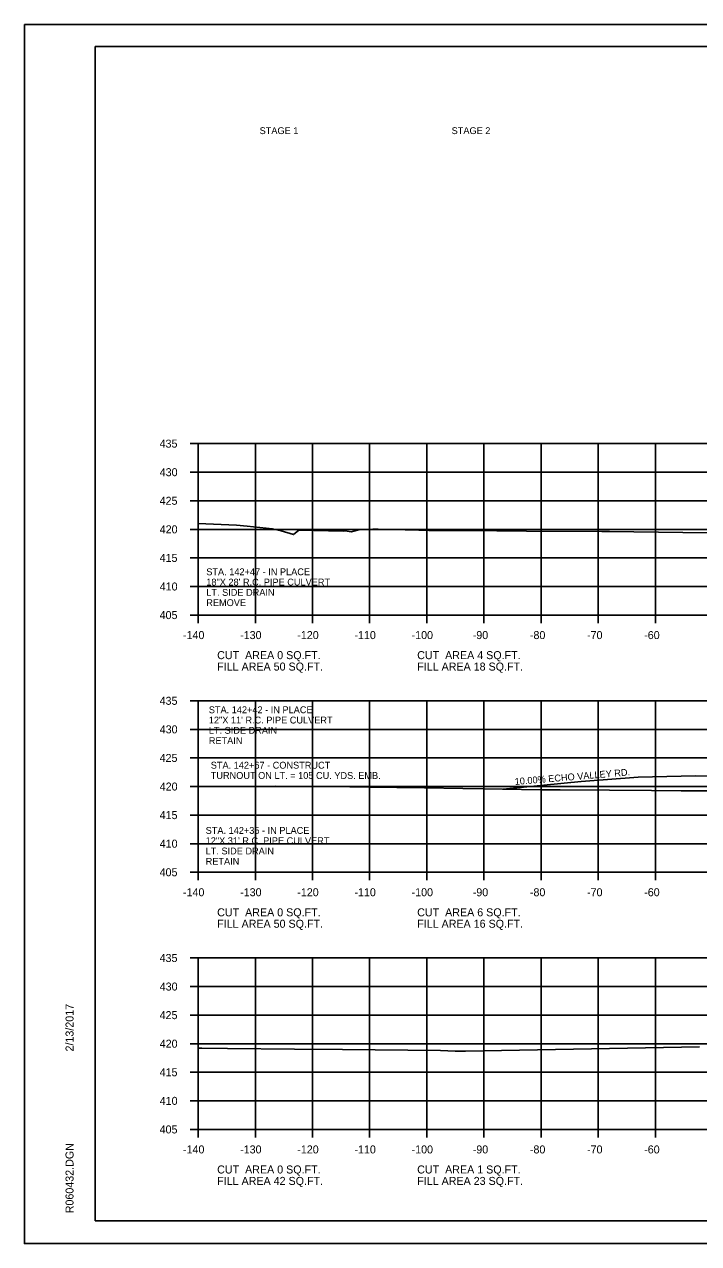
# Model space of a CAD drawing. Extents: x 1538688 to 1540766, y 656250 to 671912.
# Drawn here: x 1538687.8 to 1538805.7, y 662524.7 to 662738 of the extents above; entities that cross this region are included whole.
import ezdxf

# ---------------------------------------------------------------- set-up
doc = ezdxf.new("R2010")
doc.units = 0
for name, color, linetype in [('16', 7, 'Continuous'), ('18', 7, 'Continuous'), ('22', 7, 'Continuous'), ('26', 7, 'Continuous'), ('7', 7, 'Continuous'), ('Borings', 7, 'Continuous'), ('Default', 7, 'Continuous'), ('Horizontal Alignment', 7, 'Continuous'), ('RipRap', 7, 'Continuous')]:
    doc.layers.add(name, color=color, linetype=linetype)

msp = doc.modelspace()

# ---------------------------------------------------------------- linework, layer by layer
at = {"layer": '16'}
for p, q in [((1538771.56, 662604.22), (1538785.21, 662605.58)), ((1538785.21, 662605.58), (1538795.18, 662606.3)), ((1538795.18, 662606.3), (1538805.18, 662606.56)), ((1538805.18, 662606.56), (1538825.18, 662606.16))]:
    msp.add_line(p, q, dxfattribs=at)
at = {"layer": '18'}
for points in [[(1538718.18, 662650.72), (1538724.9, 662650.41), (1538726.77, 662650.24), (1538731.17, 662649.79), (1538732.69, 662649.4), (1538734.86, 662648.77), (1538735.81, 662649.53), (1538743.63, 662649.38), (1538743.87, 662649.4), (1538744.94, 662649.25), (1538746.55, 662649.65), (1538748.75, 662649.73), (1538749.69, 662649.72), (1538756.8, 662649.52), (1538758.55, 662649.49), (1538762.08, 662649.47), (1538765.26, 662649.45), (1538775.63, 662649.39), (1538788.78, 662649.33), (1538789.31, 662649.33), (1538790.14, 662649.32), (1538802.98, 662649.12), (1538808.24, 662649.05)], [(1538731.77, 662604.72), (1538744.69, 662604.64), (1538746.92, 662604.6), (1538748.04, 662604.58), (1538757.77, 662604.43), (1538764.47, 662604.33), (1538768.08, 662604.26), (1538778.09, 662604.12), (1538778.76, 662604.11), (1538781.49, 662604.08), (1538790.14, 662604.05), (1538797.49, 662603.98), (1538802.68, 662603.9), (1538804.8, 662603.91), (1538811.24, 662603.91)], [(1538718.18, 662558.92), (1538718.79, 662558.9), (1538723.3, 662558.83), (1538735.04, 662558.72), (1538743.43, 662558.65), (1538760.55, 662558.49), (1538763.16, 662558.37), (1538764.95, 662558.37), (1538805.89, 662559.16)]]:
    msp.add_lwpolyline(points, dxfattribs=at)
at = {"layer": '22'}
for p, q in [((1538718.18, 662664.68), (1538998.18, 662664.68)), ((1538718.18, 662634.68), (1538718.18, 662664.68)), ((1538728.18, 662634.68), (1538728.18, 662664.68)), ((1538738.18, 662634.68), (1538738.18, 662664.68)), ((1538748.18, 662634.68), (1538748.18, 662664.68)), ((1538758.18, 662634.68), (1538758.18, 662664.68)), ((1538768.18, 662634.68), (1538768.18, 662664.68)), ((1538778.18, 662634.68), (1538778.18, 662664.68)), ((1538788.18, 662634.68), (1538788.18, 662664.68)), ((1538798.18, 662634.68), (1538798.18, 662664.68)), ((1538718.18, 662659.68), (1538998.18, 662659.68)), ((1538718.18, 662654.68), (1538998.18, 662654.68)), ((1538718.18, 662649.68), (1538998.18, 662649.68)), ((1538718.18, 662644.68), (1538998.18, 662644.68)), ((1538718.18, 662639.68), (1538998.18, 662639.68)), ((1538718.18, 662634.68), (1538998.18, 662634.68)), ((1538718.18, 662619.68), (1538998.18, 662619.68)), ((1538718.18, 662589.68), (1538718.18, 662619.68)), ((1538728.18, 662589.68), (1538728.18, 662619.68)), ((1538738.18, 662589.68), (1538738.18, 662619.68)), ((1538748.18, 662589.68), (1538748.18, 662619.68)), ((1538758.18, 662589.68), (1538758.18, 662619.68)), ((1538768.18, 662589.68), (1538768.18, 662619.68)), ((1538778.18, 662589.68), (1538778.18, 662619.68)), ((1538788.18, 662589.68), (1538788.18, 662619.68)), ((1538798.18, 662589.68), (1538798.18, 662619.68)), ((1538718.18, 662614.68), (1538998.18, 662614.68)), ((1538718.18, 662609.68), (1538998.18, 662609.68)), ((1538718.18, 662604.68), (1538998.18, 662604.68)), ((1538718.18, 662599.68), (1538998.18, 662599.68)), ((1538718.18, 662594.68), (1538998.18, 662594.68)), ((1538718.18, 662589.68), (1538998.18, 662589.68)), ((1538718.18, 662574.68), (1538998.18, 662574.68)), ((1538718.18, 662544.68), (1538718.18, 662574.68)), ((1538728.18, 662544.68), (1538728.18, 662574.68)), ((1538738.18, 662544.68), (1538738.18, 662574.68)), ((1538748.18, 662544.68), (1538748.18, 662574.68)), ((1538758.18, 662544.68), (1538758.18, 662574.68)), ((1538768.18, 662544.68), (1538768.18, 662574.68)), ((1538778.18, 662544.68), (1538778.18, 662574.68)), ((1538788.18, 662544.68), (1538788.18, 662574.68)), ((1538798.18, 662544.68), (1538798.18, 662574.68)), ((1538718.18, 662569.68), (1538998.18, 662569.68)), ((1538718.18, 662564.68), (1538998.18, 662564.68)), ((1538718.18, 662559.68), (1538998.18, 662559.68)), ((1538718.18, 662554.68), (1538998.18, 662554.68)), ((1538718.18, 662549.68), (1538998.18, 662549.68)), ((1538718.18, 662544.68), (1538998.18, 662544.68))]:
    msp.add_line(p, q, dxfattribs=at)
at = {"layer": '26'}
for p, q in [((1538687.78, 662738.04), (1539021.11, 662738.04)), ((1538687.78, 662524.7), (1539021.11, 662524.7))]:
    msp.add_line(p, q, dxfattribs=at)
msp.add_lwpolyline([(1538687.77, 662738.04), (1539021.11, 662738.04), (1539021.11, 662524.7), (1538687.77, 662524.7)], close=True, dxfattribs=at)
at = {"layer": 'Borings'}
for p, q in [((1538716.78, 662664.68), (1538718.18, 662664.68)), ((1538718.18, 662634.68), (1538718.18, 662664.68)), ((1538716.78, 662659.68), (1538718.18, 662659.68)), ((1538716.78, 662654.68), (1538718.18, 662654.68)), ((1538716.78, 662649.68), (1538718.18, 662649.68)), ((1538716.78, 662644.68), (1538718.18, 662644.68)), ((1538716.78, 662639.68), (1538718.18, 662639.68)), ((1538716.78, 662634.68), (1538718.18, 662634.68)), ((1538718.18, 662634.68), (1538998.18, 662634.68)), ((1538718.18, 662633.28), (1538718.18, 662634.68)), ((1538728.18, 662633.28), (1538728.18, 662634.68)), ((1538738.18, 662633.28), (1538738.18, 662634.68)), ((1538748.18, 662633.28), (1538748.18, 662634.68)), ((1538758.18, 662633.28), (1538758.18, 662634.68)), ((1538768.18, 662633.28), (1538768.18, 662634.68)), ((1538778.18, 662633.28), (1538778.18, 662634.68)), ((1538788.18, 662633.28), (1538788.18, 662634.68)), ((1538798.18, 662633.28), (1538798.18, 662634.68)), ((1538716.78, 662619.68), (1538718.18, 662619.68)), ((1538718.18, 662589.68), (1538718.18, 662619.68)), ((1538716.78, 662614.68), (1538718.18, 662614.68)), ((1538716.78, 662609.68), (1538718.18, 662609.68)), ((1538716.78, 662604.68), (1538718.18, 662604.68)), ((1538716.78, 662599.68), (1538718.18, 662599.68)), ((1538716.78, 662594.68), (1538718.18, 662594.68)), ((1538716.78, 662589.68), (1538718.18, 662589.68)), ((1538718.18, 662589.68), (1538998.18, 662589.68)), ((1538718.18, 662588.28), (1538718.18, 662589.68)), ((1538728.18, 662588.28), (1538728.18, 662589.68)), ((1538738.18, 662588.28), (1538738.18, 662589.68)), ((1538748.18, 662588.28), (1538748.18, 662589.68)), ((1538758.18, 662588.28), (1538758.18, 662589.68)), ((1538768.18, 662588.28), (1538768.18, 662589.68)), ((1538778.18, 662588.28), (1538778.18, 662589.68)), ((1538788.18, 662588.28), (1538788.18, 662589.68)), ((1538798.18, 662588.28), (1538798.18, 662589.68)), ((1538716.78, 662574.68), (1538718.18, 662574.68)), ((1538718.18, 662544.68), (1538718.18, 662574.68)), ((1538716.78, 662569.68), (1538718.18, 662569.68)), ((1538716.78, 662564.68), (1538718.18, 662564.68)), ((1538716.78, 662559.68), (1538718.18, 662559.68)), ((1538716.78, 662554.68), (1538718.18, 662554.68)), ((1538716.78, 662549.68), (1538718.18, 662549.68)), ((1538716.78, 662544.68), (1538718.18, 662544.68)), ((1538718.18, 662544.68), (1538998.18, 662544.68)), ((1538718.18, 662543.28), (1538718.18, 662544.68)), ((1538728.18, 662543.28), (1538728.18, 662544.68)), ((1538738.18, 662543.28), (1538738.18, 662544.68)), ((1538748.18, 662543.28), (1538748.18, 662544.68)), ((1538758.18, 662543.28), (1538758.18, 662544.68)), ((1538768.18, 662543.28), (1538768.18, 662544.68)), ((1538778.18, 662543.28), (1538778.18, 662544.68)), ((1538788.18, 662543.28), (1538788.18, 662544.68)), ((1538798.18, 662543.28), (1538798.18, 662544.68))]:
    msp.add_line(p, q, dxfattribs=at)
at = {"layer": 'RipRap'}
for p, q in [((1538700.18, 662734.14), (1539016.36, 662734.14)), ((1538700.18, 662528.68), (1538700.18, 662734.14)), ((1538700.18, 662528.68), (1538700.18, 662528.68)), ((1539016.36, 662528.68), (1538700.18, 662528.68))]:
    msp.add_line(p, q, dxfattribs=at)

# ---------------------------------------------------------------- texts
at = {"layer": '16'}
msp.add_text('10.00% ECHO VALLEY RD.', height=1.2, rotation=4.7924, dxfattribs=at).set_placement((1538773.61, 662604.94))
at = {"layer": '7'}
for s, p in [('STA. 142+67 - CONSTRUCT', (1538720.38, 662607.81)), ('TURNOUT ON LT. = 105 CU. YDS. EMB.', (1538720.38, 662606.01))]:
    msp.add_text(s, height=1.2, dxfattribs=at).set_placement(p)
at = {"layer": 'Default'}
for s, p in [('STAGE 1', (1538728.93, 662718.84)), ('STAGE 2', (1538762.53, 662718.84)), ('STA. 142+47 - IN PLACE', (1538719.6, 662641.65)), ('18"X 28\' R.C. PIPE CULVERT', (1538719.6, 662639.85)), ('LT. SIDE DRAIN', (1538719.6, 662638.05)), ('REMOVE', (1538719.6, 662636.25)), ('STA. 142+42 - IN PLACE', (1538720.04, 662617.51)), ('12"X 11\' R.C. PIPE CULVERT', (1538720.04, 662615.71)), ('LT. SIDE DRAIN', (1538720.04, 662613.91)), ('RETAIN', (1538720.04, 662612.11)), ('STA. 142+35 - IN PLACE', (1538719.49, 662596.4)), ('12"X 31\' R.C. PIPE CULVERT', (1538719.49, 662594.6)), ('LT. SIDE DRAIN', (1538719.49, 662592.8)), ('RETAIN', (1538719.49, 662591))]:
    msp.add_text(s, height=1.2, dxfattribs=at).set_placement(p)
at = {"layer": 'Horizontal Alignment'}
for s, p in [('435', (1538711.43, 662663.98)), ('430', (1538711.45, 662658.98)), ('425', (1538711.43, 662653.98)), ('420', (1538711.45, 662648.98)), ('415', (1538711.43, 662643.98)), ('410', (1538711.45, 662638.98)), ('405', (1538711.43, 662633.98)), ('-140', (1538715.52, 662630.48)), ('-130', (1538725.52, 662630.48)), ('-120', (1538735.52, 662630.48)), ('-110', (1538745.52, 662630.48)), ('-100', (1538755.52, 662630.48)), ('-90', (1538766.22, 662630.48)), ('-80', (1538776.22, 662630.48)), ('-70', (1538786.22, 662630.48)), ('-60', (1538796.22, 662630.48)), ('CUT  AREA 0 SQ.FT.', (1538721.5, 662626.97)), ('CUT  AREA 4 SQ.FT.', (1538756.5, 662626.97)), ('FILL AREA 50 SQ.FT.', (1538721.5, 662624.97)), ('FILL AREA 18 SQ.FT.', (1538756.5, 662624.97)), ('435', (1538711.43, 662618.98)), ('430', (1538711.45, 662613.98)), ('425', (1538711.43, 662608.98)), ('420', (1538711.45, 662603.98)), ('415', (1538711.43, 662598.98)), ('410', (1538711.45, 662593.98)), ('405', (1538711.43, 662588.98)), ('-140', (1538715.52, 662585.48)), ('-130', (1538725.52, 662585.48)), ('-120', (1538735.52, 662585.48)), ('-110', (1538745.52, 662585.48)), ('-100', (1538755.52, 662585.48)), ('-90', (1538766.22, 662585.48)), ('-80', (1538776.22, 662585.48)), ('-70', (1538786.22, 662585.48)), ('-60', (1538796.22, 662585.48)), ('CUT  AREA 0 SQ.FT.', (1538721.5, 662581.97)), ('CUT  AREA 6 SQ.FT.', (1538756.5, 662581.97)), ('FILL AREA 50 SQ.FT.', (1538721.5, 662579.97)), ('FILL AREA 16 SQ.FT.', (1538756.5, 662579.97)), ('435', (1538711.43, 662573.98)), ('430', (1538711.45, 662568.98)), ('425', (1538711.43, 662563.98)), ('420', (1538711.45, 662558.98)), ('415', (1538711.43, 662553.98)), ('410', (1538711.45, 662548.98)), ('405', (1538711.43, 662543.98)), ('-140', (1538715.52, 662540.48)), ('-130', (1538725.52, 662540.48)), ('-120', (1538735.52, 662540.48)), ('-110', (1538745.52, 662540.48)), ('-100', (1538755.52, 662540.48)), ('-90', (1538766.22, 662540.48)), ('-80', (1538776.22, 662540.48)), ('-70', (1538786.22, 662540.48)), ('-60', (1538796.22, 662540.48)), ('CUT  AREA 0 SQ.FT.', (1538721.5, 662536.97)), ('CUT  AREA 1 SQ.FT.', (1538756.5, 662536.97)), ('FILL AREA 42 SQ.FT.', (1538721.5, 662534.97)), ('FILL AREA 23 SQ.FT.', (1538756.5, 662534.97))]:
    msp.add_text(s, height=1.4, dxfattribs=at).set_placement(p)
at = {"layer": 'RipRap'}
for s, p in [('2/13/2017', (1538696.37, 662558.32)), ('R060432.DGN', (1538696.37, 662530.01))]:
    msp.add_text(s, height=1.4, rotation=90, dxfattribs=at).set_placement(p)

doc.saveas('drawing.dxf')
